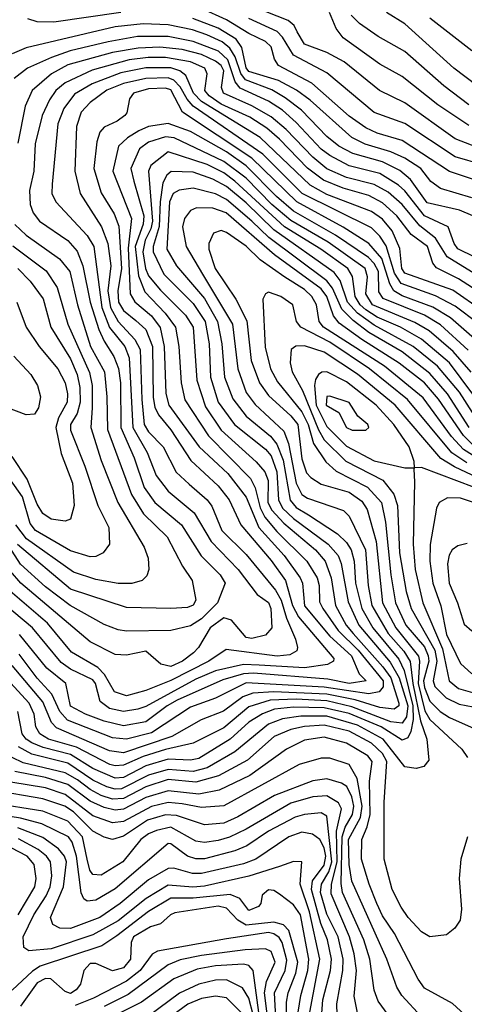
# Model space of a CAD drawing. Extents: x 501367 to 657802, y 482273 to 547541.
# Tile 261 of 656: x 595962 to 597558, y 486223 to 489759. Entities that reach past the tile are written whole.
import ezdxf

# ---------------------------------------------------------------- set-up
doc = ezdxf.new("R2010")
doc.units = 0

msp = doc.modelspace()

# ---------------------------------------------------------------- linework, layer by layer
at = {"layer": '0CON20XD'}
for points in [[(596324.7, 489785.3), (596085, 489749.6), (596025, 489751.1), (595991.6, 489761.6)], [(597595, 489183.8), (597505, 489214.1), (597335, 489324.8), (597245, 489351.9), (597205, 489370.3), (597145, 489413), (597011.2, 489531.2), (596891.3, 489595), (596877, 489617), (596865, 489661.2), (596845, 489680.7), (596785, 489709), (596705, 489758.5), (596615, 489799)], [(597695, 489265.5), (597525, 489331.7), (597345, 489460), (597253.9, 489505), (597127.3, 489607.3), (597065, 489640.7), (596985, 489670.8), (596957.8, 489715), (596947.5, 489737.5), (596926.3, 489756.3), (596847.1, 489787.1)], [(597575, 489379.5), (597463.5, 489453.5), (597335.4, 489555.4), (597255, 489599.2), (597124, 489694), (597097.8, 489727.8), (597074, 489785)], [(597575, 489453), (597485, 489521.1), (597345, 489644.8), (597248.6, 489698.6), (597181.6, 489745), (597152.1, 489775)], [(597605, 489521.9), (597520.7, 489585), (597345, 489744.3), (597279.6, 489785)], [(597588.9, 489055), (597541.5, 489075), (597425, 489101.1), (597364.8, 489184.8), (597326.9, 489216.9), (597265, 489248.7), (597158.1, 489278.1), (597107.3, 489305), (597065, 489339.7), (596974.1, 489434.1), (596915, 489478.6), (596867, 489507), (596773.1, 489543.1), (596755.5, 489565.5), (596735.1, 489625.1), (596716.7, 489656.7), (596689.1, 489679.1), (596634.5, 489704.5), (596582.1, 489722.1), (596495, 489739.9), (596405, 489743.6), (596305, 489732.9), (595985, 489658), (595935, 489636)], [(597585, 489119.5), (597472.6, 489152.6), (597438.3, 489178.3), (597402.2, 489225), (597345, 489261.8), (597295, 489283.9), (597202, 489312), (597154.6, 489335.4), (597005, 489470), (596956.1, 489506.1), (596890.9, 489540.9), (596785, 489573.2), (596775, 489585.8), (596759, 489659), (596738.7, 489688.7), (596675, 489728.7), (596583.7, 489763.7)], [(597625, 489237.2), (597525, 489267), (597345, 489385.9), (597235, 489425.2), (597065, 489568), (596945, 489631), (596906.1, 489696.1), (596886.7, 489716.7), (596785, 489763.7)], [(597585, 489646.9), (597434.7, 489765)], [(597596.3, 488906.3), (597535, 488935.7), (597522, 488955), (597500.7, 489015), (597415, 489054.9), (597345, 489144.2), (597322.2, 489165), (597255, 489207.2), (597145, 489233.9), (597075, 489270.8), (597045, 489294), (596955, 489389.8), (596905, 489433.6), (596855, 489466.5), (596753.2, 489513.2), (596735.8, 489535.8), (596709.2, 489615), (596675.6, 489645.6), (596585, 489681.1), (596495, 489698), (596385, 489698.1), (596279.1, 489679.1), (596143.4, 489646.6), (596076.3, 489623.7), (595989.6, 489585), (595942.5, 489547.5)], [(597615, 488834.6), (597496.8, 488906.8), (597454.9, 488975), (597399.2, 489019.2), (597335, 489095.4), (597285, 489139.9), (597235, 489167.7), (597135, 489192.6), (597065, 489223.4), (597014.8, 489264.8), (596918.5, 489365), (596865, 489410.7), (596795, 489450.2), (596694.1, 489495), (596686.4, 489515), (596695.1, 489575), (596685, 489593.9), (596665, 489610.6), (596615, 489634.2), (596545, 489651.8), (596465, 489660), (596387.1, 489657.1), (596295, 489640.6), (596135, 489596.3), (596075.8, 489564.2), (596006.2, 489505), (595981.7, 489448.3), (595955.8, 489315)], [(597605, 488784.9), (597537.9, 488827.9), (597458, 488868), (597445.1, 488885.1), (597426.8, 488945), (597367.7, 488987.7), (597316.4, 489055), (597265, 489100.7), (597215, 489127.7), (597123.8, 489153.8), (597052.7, 489182.7), (596995.5, 489225.5), (596895, 489330.3), (596849.2, 489369.2), (596788.6, 489408.6), (596685.3, 489455.3), (596642.4, 489485), (596626.5, 489505), (596635.6, 489565), (596627, 489585), (596575, 489607.4), (596485, 489623.5), (596423.3, 489623.3), (596355, 489614.3), (596222.2, 489577.8), (596125, 489532.3), (596091.7, 489505), (596069, 489471), (596042.2, 489415), (596017.4, 489312.6), (596013.1, 489215), (595997, 489145), (596000, 489095), (596010.2, 489065), (596033.2, 489035), (596135, 488966.4), (596168, 488928), (596188.3, 488875), (596215.5, 488745), (596246.5, 488646.5), (596264.9, 488604.9), (596300, 488550), (596316.8, 488506.8), (596324.2, 488455), (596324.7, 488295), (596372.7, 488185), (596408.6, 488078.6), (596447.5, 488025), (596542.7, 487945), (596613.9, 487833.9), (596681.6, 487765), (596699.5, 487735), (596672.4, 487665), (596615, 487607.7), (596575, 487582.1), (596505, 487565.9), (596345, 487563), (596315, 487567.5), (596265, 487586.6), (596143.7, 487655), (596055, 487722.7), (595965, 487803.4), (595857.8, 487967.8)], [(597623.8, 488713.8), (597517.5, 488787.5), (597345, 488848.9), (597334.6, 488865), (597327.2, 488937.2), (597299.3, 489000.7), (597265, 489042.3), (597225, 489069.9), (597065, 489131.6), (597005.2, 489165.2), (596825.4, 489335.4), (596614.9, 489464.9), (596586.1, 489495), (596559, 489559), (596536.8, 489575), (596505, 489585.5), (596415, 489586), (596325, 489568), (596221.7, 489528.3), (596159, 489491), (596120.1, 489439.9), (596098.8, 489385), (596078.5, 489168.5), (596077.3, 489135), (596092, 489105), (596203.7, 488983.7), (596227.7, 488945), (596256.4, 488725), (596284.2, 488654.2), (596339.3, 488585), (596354.5, 488544.5), (596368.4, 488295), (596419.1, 488205), (596452.1, 488122.1), (596495, 488065.6), (596588.2, 487988.2), (596649.5, 487885), (596746.3, 487785), (596814.6, 487694.6), (596855, 487666.1), (596864, 487645), (596867.7, 487575), (596845, 487549.1), (596795, 487537.4), (596775, 487540.9), (596722.8, 487602.8), (596695, 487611.4), (596646.4, 487575), (596604.3, 487505), (596585.7, 487485), (596546.2, 487455), (596505, 487436.1), (596468.4, 487445), (596415, 487491.9), (596345, 487477.3), (596305, 487479.8), (596215, 487524.8), (595966, 487736), (595928.5, 487778.5)], [(597607.8, 488667.8), (597525, 488730), (597455, 488767.9), (597331.4, 488811.4), (597308.2, 488848.2), (597277.4, 488947.4), (597255, 488981.5), (597225, 489011.5), (596975.8, 489135), (596835, 489276.6), (596585, 489448.7), (596563.2, 489473.2), (596538.4, 489518.4), (596515, 489541.5), (596495, 489549.7), (596415, 489548.2), (596335, 489530.3), (596275, 489506.3), (596215, 489461.5), (596183.2, 489426.8), (596165.9, 489375), (596159.6, 489215), (596179.2, 489135), (596255.6, 489015.6), (596278.8, 488955), (596289.3, 488875), (596278.8, 488785), (596288, 488725), (596315, 488675.2), (596375, 488610.6), (596394.9, 488575), (596400.3, 488395), (596409.4, 488305), (596425, 488279), (596477.4, 488225), (596523.6, 488133.6), (596570.8, 488090.8), (596635.2, 488035), (596651.5, 488011.5), (596687.7, 487925), (596775, 487838.3), (596880.9, 487710.9), (596900.3, 487675), (596919.7, 487609.7), (596952.2, 487535), (596959.6, 487505), (596956.9, 487493.1), (596932.4, 487477.6), (596886.9, 487473.1), (596702.9, 487497.1), (596641.2, 487455), (596505, 487386.3), (596415, 487350.3), (596345, 487330.7), (596302.8, 487345), (596267, 487407), (596242.5, 487432.5), (596148.1, 487488.1), (596061.4, 487591.4), (595894.8, 487735)], [(597604.6, 488604.6), (597508.4, 488688.4), (597445, 488726.4), (597335, 488767.3), (597305.5, 488785.5), (597290.4, 488810.4), (597261.7, 488901.7), (597215, 488955.5), (597124, 489014), (596956.6, 489105), (596795, 489261.8), (596546.8, 489426.8), (596505, 489507.1), (596485, 489513.6), (596425, 489510.7), (596370.4, 489495), (596356.2, 489475), (596346.2, 489425), (596339.1, 489415), (596312.2, 489395), (596265, 489372.9), (596249.6, 489355), (596239.3, 489320.7), (596228.2, 489225), (596255, 489137.1), (596301.5, 489061.5), (596317.9, 489017.9), (596327.1, 488865), (596314.1, 488785), (596317.2, 488745), (596335, 488714.2), (596379.1, 488679.1), (596415, 488646.8), (596439, 488585), (596441.7, 488401.7), (596447.7, 488367.7), (596460.1, 488340.1), (596505, 488285.7), (596576.1, 488176.1), (596674.8, 488085), (596714.1, 488035), (596756.5, 487945), (596865, 487816.4), (596916.3, 487745), (596941.8, 487655), (596962.5, 487615), (597090, 487465), (597088.2, 487455), (597066.7, 487443.3), (596985, 487431.6), (596821.3, 487441.3), (596765, 487443.6), (596665, 487421.2), (596595, 487391.2), (596415, 487293.2), (596386.6, 487283.4), (596335, 487274.3), (596284.7, 487285), (596250.4, 487310.4), (596234, 487375), (596225, 487388.3), (596145, 487426.8), (596111, 487451), (596007.6, 487575), (595865, 487693.4)], [(597572.1, 488572.1), (597472.6, 488662.6), (597415, 488697.4), (597267.5, 488757.5), (597252, 488782), (597249.9, 488855), (597235, 488883.5), (597214.8, 488904.8), (597095.5, 488985), (596945, 489071.4), (596883.9, 489123.9), (596775, 489234), (596705, 489284.3), (596575, 489357.9), (596495, 489386.2), (596425, 489375.8), (596389.7, 489360.3), (596349, 489335), (596317.3, 489305), (596296.5, 489215), (596363.2, 489045), (596351.5, 488938.5), (596358.8, 488775), (596375.5, 488745.5), (596435, 488696), (596466.3, 488653.7), (596481, 488585), (596487, 488417), (596497.4, 488375), (596606.2, 488225), (596709.4, 488129.4), (596775, 488044.4), (596821.1, 487935), (596911.8, 487835), (596969.1, 487755), (596976.9, 487735), (596985, 487653.6), (597075.9, 487545), (597153.5, 487475), (597180.3, 487410.3), (597205.4, 487385), (597145, 487375.6), (597068.9, 487391.1), (596802, 487412), (596765, 487410.2), (596691.6, 487388.4), (596527.8, 487315), (596491.1, 487295), (596415, 487238.1), (596335, 487223.6), (596265, 487239.4), (596198, 487265), (596145, 487294), (596127.2, 487375), (596059.7, 487429.7), (595961.6, 487551.6)], [(597582.7, 488492.7), (597518, 488568), (597432, 488642), (597381.1, 488671.1), (597228.6, 488735), (597204.3, 488775), (597210.9, 488835), (597202, 488865), (597069.6, 488959.6), (596935, 489038), (596867.7, 489095), (596775, 489190.4), (596695, 489250.1), (596516.5, 489335), (596485, 489338.1), (596425, 489319.7), (596391.9, 489295), (596361.4, 489225), (596371.3, 489178.7), (596407.7, 489055), (596405.5, 489025), (596377.2, 488945), (596388.8, 488838.8), (596411.2, 488781.2), (596484.6, 488704.6), (596521.4, 488655), (596533, 488585), (596541.2, 488455), (596555, 488393.8), (596639.4, 488265), (596790.8, 488110.8), (596807.3, 488077.3), (596825.7, 488005.7), (596842.6, 487972.6), (596885, 487921.3), (596993.2, 487815), (597030, 487755), (597037, 487727), (597039, 487669), (597050.3, 487645), (597105.8, 487565), (597177.8, 487495), (597266.8, 487385), (597266.8, 487363.2), (597252.4, 487345), (597215, 487337.6), (597055, 487362.4), (596775, 487378.1), (596665, 487322.3), (596575, 487290), (596435, 487198.1), (596345, 487174.9), (596295, 487179.9), (596133.1, 487243.1), (596106, 487275), (596077.2, 487337.2), (596025, 487394.1), (595960.7, 487480.7)], [(597505, 488526.7), (597405, 488612), (597329.2, 488655), (597245, 488690.9), (597205, 488716.6), (597184.7, 488735), (597166.9, 488765), (597156.8, 488836.8), (597139.8, 488865), (597043.2, 488935), (596912.5, 489015), (596735, 489179.5), (596695, 489209.4), (596635, 489238.6), (596495.6, 489284.4), (596433, 489235), (596424.1, 489215), (596438.4, 489035), (596432.4, 489007.6), (596412.7, 488967.3), (596403.7, 488925), (596414.3, 488865), (596425, 488839.6), (596467.1, 488787.1), (596557.8, 488697.8), (596584.9, 488655), (596598.6, 488465), (596628.9, 488368.9), (596684.8, 488284.8), (596811.3, 488171.3), (596842.6, 488135), (596853.9, 488103.9), (596853.2, 488025), (596867.1, 487997.1), (596910.5, 487950.5), (597024.1, 487855), (597058.5, 487815), (597080.8, 487755), (597096.4, 487655), (597134.5, 487585), (597159.7, 487555), (597265.5, 487435.5), (597294.1, 487395), (597323.3, 487305), (597322.8, 487295), (597306.6, 487283.4), (597255, 487288.6), (597166.3, 487316.3), (597065, 487337.5), (596874.2, 487345.8), (596799.4, 487340.6), (596762.9, 487327.1), (596693.9, 487276.1), (596613.2, 487245), (596508.6, 487185), (596335, 487126.5), (596285, 487132.9), (596094.2, 487215.8), (596075.7, 487235.7), (596045, 487309.7), (595935, 487439.5)], [(597615, 488305.8), (597541, 488421), (597462.6, 488515), (597375.2, 488585.2), (597235, 488661.6), (597175.3, 488705.3), (597139, 488745), (597112.3, 488822.3), (597091.1, 488851.1), (596874.3, 489004.3), (596775, 489101.5), (596705, 489159.6), (596655, 489185.8), (596585, 489211.6), (596506.2, 489213.8), (596489.8, 489200.2), (596476.3, 489173.7), (596466.2, 489105), (596463.3, 489016.7), (596440.9, 488945), (596441.6, 488925), (596479.9, 488845), (596585, 488739.7), (596627.6, 488675), (596641.9, 488595), (596647.6, 488475), (596674.6, 488385), (596732.7, 488305), (596845, 488217.2), (596865, 488192.3), (596885.6, 488135.6), (596891.2, 488035), (596905, 488005.1), (596945, 487968.1), (597069.8, 487875), (597104.9, 487835), (597116.1, 487806.1), (597141.4, 487668.6), (597179.9, 487585), (597291.7, 487451.7), (597324.2, 487395), (597355.2, 487295), (597350.8, 487255), (597335, 487232.2), (597295, 487238.1), (597155, 487291.9), (597065, 487313.2), (596955, 487318.5), (596861.1, 487315), (596785, 487291), (596695, 487215.8), (596585, 487160.8), (596485, 487138.6), (596405, 487112.5), (596335, 487081.4), (596305, 487079), (596285.9, 487084.1), (596166.4, 487146.4), (596065, 487175.1), (596034.1, 487195), (596019.4, 487219.4), (596014, 487265), (595996.5, 487305), (595875.5, 487435.5)], [(597576.2, 488295), (597498.6, 488415), (597435, 488488.8), (597335, 488566.7), (597215.3, 488635.3), (597158.8, 488678.8), (597119.1, 488719.1), (597084.8, 488794.8), (597065, 488821.6), (596856.6, 488976.6), (596795.6, 489035), (596705, 489113.7), (596665, 489134.1), (596585, 489153.9), (596535, 489147), (596513.3, 489135), (596499.5, 489105), (596490.9, 488935), (596525.6, 488875), (596625, 488757.8), (596671.9, 488675), (596688.3, 488595), (596697.5, 488475), (596727.2, 488397.2), (596775, 488334.8), (596862.8, 488262.8), (596885.2, 488235.2), (596907.4, 488177.3), (596933.5, 488033.5), (596955, 488007.4), (596999.5, 487980.5), (597102.7, 487912.7), (597135, 487881.3), (597152.2, 487855), (597163.3, 487815), (597168.2, 487735), (597190.7, 487645), (597230.5, 487575), (597323.1, 487463.1), (597342.4, 487422.4), (597373.7, 487295), (597374.5, 487245.5), (597366.7, 487203.3), (597355, 487180), (597335, 487172.2), (597259.3, 487219.3), (597145, 487267.3), (597055, 487288.3), (596945, 487290.8), (596877.2, 487282.8), (596833.4, 487266.6), (596785, 487235.8), (596717.6, 487175)], [(597590.6, 488230.6), (597555.9, 488265.9), (597466.1, 488396.1), (597415, 488454.9), (597325, 488525.6), (597190.5, 488610.5), (597109.4, 488669.4), (597088.6, 488695), (597065.2, 488765.2), (597045, 488792.1), (596877.1, 488915), (596703.5, 489065), (596655, 489082.6), (596596.6, 489083.4), (596575, 489074.2), (596553.5, 489045), (596546.3, 489015), (596560, 488945), (596617.9, 488845)], [(595945, 489023.1), (595985, 488985.2), (596105, 488900.2), (596142.3, 488855), (596169.1, 488735), (596215.9, 488585), (596266.3, 488495), (596275.1, 488404.9), (596277.3, 488287.3), (596363.9, 488053.9), (596406.2, 487985), (596491.5, 487901.5), (596546.8, 487796.8), (596581.3, 487745), (596594.1, 487675), (596585, 487656.2), (596565, 487648.3), (596505, 487644), (596345, 487648.1), (596145, 487714.5), (595953.8, 487873.8)], [(597611.1, 488181.1), (597554.9, 488215), (597512.1, 488262.1), (597410.8, 488400.8), (597271.8, 488515), (597052.9, 488655), (597037, 488675), (597028, 488735), (597010.5, 488765), (596985, 488789.6), (596914.5, 488834.5), (596825, 488896.5), (596775, 488945.8), (596705, 488994.8), (596685, 489001.4), (596657.4, 488992.6), (596641.3, 488955), (596641.5, 488935), (596663.9, 488865), (596737.9, 488755), (596777.3, 488677.3), (596792.9, 488535), (596822.9, 488455), (596855, 488409.8), (596935, 488336.8), (596960.2, 488305), (596975, 488181.9), (596992.2, 488132.2), (597007.3, 488115), (597045, 488090.9), (597145, 488062), (597190.3, 488030.3), (597209.8, 487999.8), (597242.4, 487885), (597265.1, 487665), (597312, 487575), (597393.4, 487473.4), (597398, 487455), (597392.3, 487375), (597416.7, 487276.7), (597435, 487245.5), (597549.6, 487139.6), (597569.6, 487109.6)], [(595936.8, 488946.8), (596057.3, 488857.3), (596096.7, 488796.7), (596135.3, 488665.3), (596212.5, 488492.5), (596221.8, 488445), (596222.2, 488365), (596217.8, 488295), (596255, 488176.4), (596314.8, 488025), (596409.1, 487865), (596423.3, 487825), (596425.4, 487785), (596418.7, 487761.3), (596402, 487745), (596365.2, 487734.8), (596315, 487734.8), (596235, 487748.5), (596154.9, 487774.9), (595986.8, 487895), (595948.2, 487945)], [(595954.8, 488865), (595999.7, 488819.7), (596046.5, 488756.5), (596073.4, 488655), (596145, 488541.4), (596168.8, 488485), (596178.2, 488438.2), (596179.6, 488385), (596168.1, 488345), (596144.5, 488305), (596144.6, 488285), (596196, 488156), (596242.3, 488015), (596282.4, 487935), (596284, 487876), (596261.9, 487845), (596235, 487831.2), (596215, 487829.8), (596145, 487851.9), (596018.7, 487925), (595999.3, 487949.3), (595972.6, 488045), (595909.2, 488135)], [(596617.9, 488845), (596726.4, 488665), (596744.9, 488504.9), (596775, 488420.6), (596807.5, 488377.5), (596910.8, 488280.8), (596926.6, 488236.6), (596954.3, 488095), (596975, 488054.4), (596995, 488040.2), (597125, 487996.7), (597145, 487976.2), (597203.2, 487855), (597212.9, 487727), (597225.9, 487655), (597285.5, 487555), (597341.2, 487491.2), (597364.1, 487454.1), (597373.1, 487375), (597401.1, 487241.1), (597423.7, 487175), (597430.6, 487099.4), (597413.1, 487076.9), (597385, 487070.5), (597345, 487076.1), (597267, 487175), (597175, 487225.8), (597065, 487257.5), (596971.6, 487258.4), (596905, 487248.7), (596855, 487229), (596735, 487130), (596635, 487071.8), (596585, 487059.6), (596495, 487066.7), (596425, 487045.8), (596327.1, 486997.1), (596305, 486995.6), (596275, 487003.8), (596225, 487028.4), (596135, 487089), (596005, 487121.8), (595957.4, 487147.4)], [(597568, 488168), (597513.4, 488203.4), (597354.5, 488395), (597218.3, 488505), (597075, 488600.9), (596971.6, 488655), (596955.3, 488675), (596943.1, 488735), (596900, 488765), (596855, 488780.4), (596844.4, 488775), (596834.6, 488755), (596843.3, 488583.3), (596862.6, 488505), (596888.1, 488458.1), (596975, 488351.1), (596997.4, 488305), (597016.7, 488236.7), (597061.2, 488171.2), (597097.9, 488137.9), (597210.6, 488080.6), (597261.3, 488025), (597275.8, 487955), (597294.1, 487765), (597311.4, 487665), (597348.5, 487585), (597415, 487506.8), (597428.4, 487475), (597430.4, 487455), (597411.9, 487385), (597415, 487360.4), (597435, 487312.2), (597471.5, 487275), (597505, 487252.6), (597593.6, 487213.6)], [(595951.7, 488745), (595984.8, 488654.8), (596032.2, 488585), (596099.4, 488505), (596125.2, 488455), (596133.7, 488415), (596132.6, 488385), (596101.1, 488328.9), (596092.2, 488295), (596111, 488201), (596152.1, 488095), (596157, 488015), (596145, 487965.8), (596125, 487957.8), (596075, 487965.8), (596045, 487985.8), (596025, 488019.7), (595988.6, 488108.6), (595935, 488190.3)], [(597648.2, 488095), (597523.1, 488153.1), (597473.6, 488183.6), (597310.3, 488375), (597175, 488485.6), (597055, 488564.5), (596985, 488588), (596953.8, 488586.2), (596936.2, 488575), (596933.3, 488526.7), (596940.2, 488495), (596977.5, 488427.5), (597035, 488285.6), (597055, 488250.7), (597133.1, 488173.1), (597266.2, 488105), (597305.8, 488055), (597318.6, 488015), (597325.5, 487845), (597349.3, 487705), (597367.6, 487645), (597452.1, 487495), (597460.1, 487455), (597446.3, 487385), (597452.9, 487365), (597493.8, 487323.8), (597540.5, 487300.5), (597615, 487286.5)], [(595941.2, 488551.2), (596001.5, 488485), (596026.2, 488445), (596036.2, 488405), (596030, 488365), (596015, 488342.5), (595985, 488339.5), (595855, 488388.5)], [(597635, 488353), (597505, 488526.7)], [(597345, 488149.5), (597375, 488150), (597380, 488150), (597378.1, 488171.9), (597360.4, 488225), (597304.8, 488305), (597241.5, 488375), (597135, 488458.3), (597065, 488494.1), (597046.8, 488493.2), (597035.1, 488484.9), (597023.5, 488466.5), (597019.9, 488445), (597026.2, 488375), (597065, 488298.1), (597135, 488227.1), (597235, 488174.4), (597345, 488149.5)], [(597205, 488284.6), (597215.5, 488295), (597211.5, 488305), (597175.6, 488335.6), (597145, 488384.7), (597075, 488407.3), (597065, 488405.4), (597062.7, 488375), (597108.4, 488348.4), (597135, 488294.8), (597155.2, 488284.8), (597205, 488284.6)], [(597595, 488078.6), (597405, 488150.9), (597380, 488150), (597377.5, 488145), (597379.9, 488099.9), (597374.3, 487875), (597382.3, 487785), (597409.5, 487665), (597479.7, 487499.7), (597504.1, 487385), (597537.8, 487357.8), (597605, 487338.1)], [(597591.9, 488025), (597545, 488041.3), (597498, 488042), (597467.7, 488025), (597458, 488005), (597436.2, 487873.8), (597434.2, 487815), (597444.9, 487735), (597473.7, 487653.7), (597495, 487551.3), (597545, 487447.2), (597585, 487410)], [(597568.1, 487878.1), (597535, 487870), (597514.5, 487855.5), (597503.6, 487836.4), (597498.3, 487805), (597504.2, 487735), (597534.5, 487665), (597558.1, 487588.1), (597585, 487563.8)], [(596717.6, 487175), (596605, 487105.7), (596575, 487100.4), (596495, 487103.4), (596415, 487079.2), (596335, 487038.2), (596305.3, 487034.7), (596225, 487069.8), (596145, 487120.3), (596045.9, 487145.9), (596005, 487162.5), (595985.4, 487175.4), (595971.3, 487195), (595954.9, 487275)], [(597569.7, 486825), (597546, 486745), (597540.2, 486675), (597548.6, 486565), (597543, 486525), (597523.8, 486496.2), (597495, 486473.1), (597435, 486465.4), (597405, 486484), (597356.5, 486535), (597331.6, 486571.6), (597299.8, 486635), (597270.5, 486745), (597270.7, 486949.3), (597279.7, 487095), (597264.1, 487124.1), (597225, 487161.4), (597145, 487204), (597055, 487225.6), (596985, 487221.4), (596935, 487210.5), (596875.1, 487184.9), (596779.9, 487100.1), (596675.9, 487044.1), (596595, 487021), (596495, 487030.2), (596415, 487003.6), (596335, 486962), (596295, 486960.2), (596255, 486972.9), (596215, 486994.3), (596169.3, 487029.4), (596125, 487054.7), (595975, 487090.3), (595935, 487109.1)], [(597575, 486172), (597516.5, 486226.5), (597415, 486281.3), (597393, 486313), (597307.6, 486477.6), (597265, 486540.9), (597244.5, 486585), (597216.2, 486655), (597189.5, 486745), (597190, 486815), (597209.5, 486860.5), (597220, 486905), (597217.7, 487025), (597227.7, 487095), (597212.5, 487115), (597135, 487160.8), (597055, 487182), (596985, 487171.6), (596920.2, 487139.8), (596788.8, 487045), (596678.4, 486991.6), (596605, 486977.6), (596495, 486990.1), (596415, 486965.5), (596335, 486924.1), (596305, 486920.1), (596265, 486929.5), (596215, 486952.8), (596135, 487012.9), (596055, 487038.1), (595945, 487058.9)], [(597405, 486178.8), (597334.6, 486254.6), (597316.1, 486285), (597280.7, 486385), (597155.1, 486665), (597144.8, 486725), (597142.6, 486815), (597185.8, 486894.2), (597191.5, 486935), (597173.8, 487033.8), (597145, 487084.8), (597075, 487107.1), (597045, 487107.5), (596965, 487084.4), (596695, 486936.1), (596615, 486930), (596545, 486942.6), (596495, 486948.3), (596435, 486933.2), (596335, 486879.9), (596295, 486874.4), (596225, 486900.6), (596125, 486976.9), (596055, 487000.7), (595930.5, 487020.5)], [(597285.3, 486185), (597248.9, 486235), (597235, 486274), (597218.7, 486385), (597197.3, 486455), (597121.5, 486625), (597116.7, 486656.7), (597119.5, 486825), (597130.5, 486859.5), (597157.5, 486905), (597161.6, 486935), (597155, 486967.9), (597136.1, 487005), (597117, 487017), (597065, 487032.4), (597015, 487025.5), (596877.1, 486972.9), (596745, 486897), (596695, 486874), (596625, 486868), (596525, 486900.8), (596485, 486903.1), (596421.2, 486885), (596335, 486826.9), (596295, 486815.2), (596265, 486823.3), (596225, 486845.2), (596155, 486914.6), (596124.4, 486934.4), (596045, 486961.1), (595862.7, 486992.7)], [(597176.2, 486186.1), (597162.7, 486252.7), (597171.4, 486345), (597163.2, 486405), (597146.7, 486465), (597079.8, 486619.8), (597081.3, 486655), (597101.8, 486735), (597099.3, 486845), (597117.6, 486925), (597107.1, 486947.1), (597065, 486971.5), (597015, 486967.8), (596935.3, 486945), (596775, 486851.8), (596715, 486823.4), (596675, 486811.7), (596625, 486804), (596595, 486808.9), (596505, 486858.8), (596452.7, 486847.3), (596424.4, 486835.6), (596397.2, 486815), (596332.1, 486735), (596255, 486687.5), (596225, 486688.9), (596214.4, 486704.4), (596203.7, 486745), (596187, 486825), (596135, 486881.1), (596045, 486916.7), (595863.2, 486945)], [(597101.3, 486185), (597100.7, 486225), (597122.2, 486345), (597123.4, 486385), (597105.3, 486465), (597065, 486546.7), (597042.5, 486625), (597045.8, 486655), (597071.5, 486698.5), (597082.5, 486735), (597065, 486898.8), (597045, 486910.8), (596985, 486905.4), (596950.8, 486895), (596855.3, 486845.3), (596777.9, 486792.1), (596735, 486774.3), (596625, 486745.1), (596595, 486745.5), (596564.9, 486754.9), (596505, 486799.2), (596495, 486800.8), (596305, 486638.4), (596235, 486597.3), (596203.8, 486593.8), (596192.3, 486602.3), (596183.3, 486623.3), (596165.8, 486755), (596150.4, 486805), (596136.8, 486825), (596041.3, 486871.3), (595965, 486891.8), (595845, 486910.3)], [(597045.8, 486175), (597050.7, 486239.3), (597078, 486345), (597081.5, 486385), (597066.8, 486455), (597043.2, 486513.2), (597010.2, 486635), (597013, 486667), (597055, 486723.4), (597060.9, 486755), (597055, 486784.6), (597040, 486815), (597013.6, 486833.6), (596975, 486840.8), (596928, 486825), (596810.3, 486745), (596765, 486727.1), (596615, 486692.8), (596582.8, 486692.8), (596515, 486711.5), (596495, 486711.4), (596425, 486670.3), (596322.4, 486585), (596249.2, 486535), (596145, 486494.9), (596106.7, 486496.7), (596080.4, 486510.4), (596073.2, 486535), (596119, 486645), (596129.5, 486735), (596122.3, 486755), (596101.4, 486781.4), (596045, 486821.8), (595955, 486857.5)], [(597003.5, 486195), (597040.2, 486385), (597002.8, 486555), (596968.7, 486655), (596975.6, 486735), (596945, 486736.1), (596895, 486717.9), (596785, 486683.9), (596625, 486647.4), (596583.9, 486643.9), (596495, 486651.4), (596416.5, 486603.5), (596315, 486522.6), (596225, 486472.9), (596075, 486421.9), (595994.7, 486414.7), (595977.3, 486427.3), (595974.8, 486465), (596012.2, 486545), (596057, 486613), (596071, 486645), (596077.1, 486685), (596073.1, 486735), (596058.8, 486755), (596028.6, 486778.6), (595957.9, 486817.9)], [(595956.5, 486545), (596016.9, 486645), (596021.5, 486675), (596013.9, 486725), (595988.9, 486755), (595930.9, 486785)], [(596962.1, 486195), (596971.7, 486255), (596996.5, 486345), (596999.9, 486385), (596970.3, 486545), (596945, 486580.8), (596895, 486619.1), (596875, 486631.5), (596855, 486634.6), (596832.5, 486615), (596827.5, 486585), (596818.9, 486575), (596785, 486560), (596752.8, 486602.8), (596717.2, 486617.2), (596585, 486604.4), (596505, 486603.9), (596425, 486555.9), (596310.8, 486469.2), (596257.2, 486432.8), (596035, 486360.7), (596007.4, 486342.6), (595935, 486273.4)], [(596919.8, 486175), (596919.6, 486230.4), (596925.7, 486265), (596953.7, 486335), (596960.5, 486375), (596928.6, 486488.6), (596908.6, 486508.6), (596875, 486518), (596775, 486507), (596744.9, 486524.9), (596705, 486569), (596675, 486575.8), (596518.8, 486551.2), (596503.2, 486545), (596467.5, 486512.5), (596431.4, 486501.4), (596371.2, 486465), (596362.5, 486445), (596360.3, 486385), (596335, 486354.1), (596295, 486343.4), (596235, 486369.5), (596215, 486369.2), (596191.8, 486345), (596180.3, 486295), (596164.7, 486275), (596145, 486262.4), (596125, 486269), (596074.1, 486314.1), (596055, 486315.7), (596025, 486300.2), (595965, 486216.2)], [(596881.1, 486175), (596877, 486265), (596915.4, 486344.6), (596921.6, 486381.6), (596904.4, 486445), (596893.1, 486463.1), (596875, 486476), (596855, 486480.5), (596705, 486458.5), (596456.2, 486413.8), (596437.2, 486402.8), (596394.2, 486345), (596345, 486305.9), (596226.8, 486245), (596161, 486219)], [(596855, 486150.4), (596841.5, 486265), (596848.4, 486305), (596879.4, 486375), (596865, 486412.7), (596845, 486422), (596771.3, 486418.7), (596615, 486398.9), (596537.6, 486382.4), (596495, 486364.8), (596351.3, 486258.7), (596265, 486215.1)], [(596843.3, 486025), (596800.2, 486345), (596785, 486363), (596765, 486367.2), (596665, 486361.5), (596599.7, 486349.7), (596515, 486314.8), (596399.6, 486230.4), (596127.3, 486095)], [(596800.3, 486185), (596785, 486245.2), (596762.5, 486282.5), (596705, 486310.9), (596665, 486310.5), (596605.2, 486295.2), (596536.2, 486263.8), (596425, 486181)], [(596765.7, 486185), (596705, 486246.3), (596665, 486252.5), (596615, 486243.7), (596565.9, 486224.1), (596435, 486127.5)]]:
    msp.add_lwpolyline(points, dxfattribs=at)

doc.saveas('drawing.dxf')
